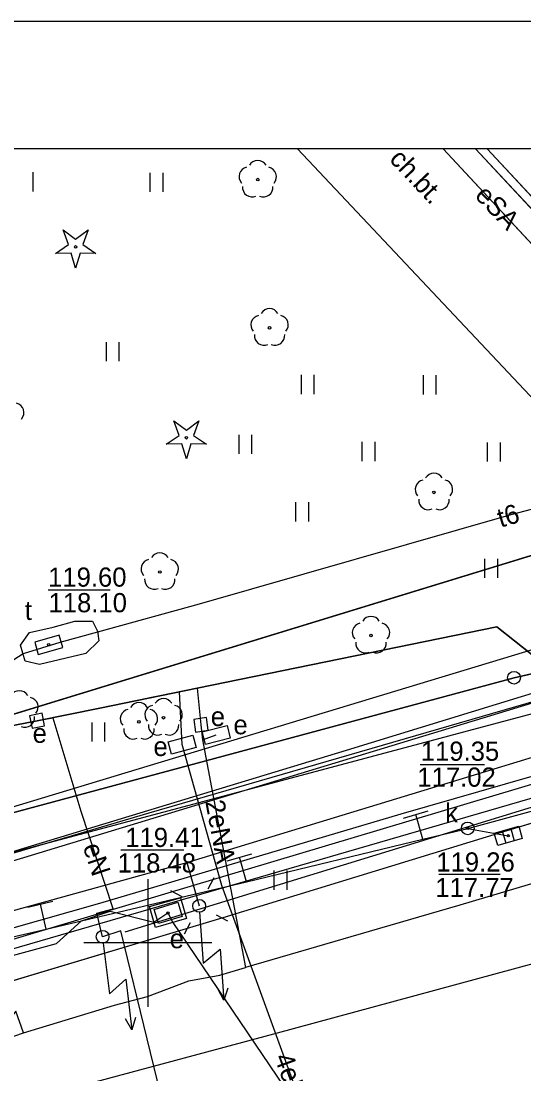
# Model space of a CAD drawing. Extents: x 6432121 to 6432331, y 5662538 to 5662686.
# Drawn here: x 6432145.04 to 6432164.71, y 5662644.88 to 5662686.05 of the extents above; entities that cross this region are included whole.
import ezdxf

# ---------------------------------------------------------------- set-up
doc = ezdxf.new("R2010")
doc.units = 0
for name, color, linetype in [('Warstwa 1', 7, 'Continuous'), ('Warstwa 10', 7, 'Continuous'), ('Warstwa 11', 7, 'Continuous'), ('Warstwa 12', 7, 'Continuous'), ('Warstwa 13', 7, 'Continuous'), ('Warstwa 14', 7, 'Continuous'), ('Warstwa 15', 7, 'Continuous'), ('Warstwa 16', 7, 'Continuous'), ('Warstwa 19', 7, 'Continuous'), ('Warstwa 2', 7, 'Continuous'), ('Warstwa 21', 7, 'Continuous'), ('Warstwa 35', 7, 'Continuous'), ('Warstwa 4', 7, 'Continuous'), ('Warstwa 40', 7, 'Continuous'), ('Warstwa 5', 7, 'Continuous'), ('Warstwa 6', 7, 'Continuous'), ('Warstwa 63', 7, 'Continuous'), ('Warstwa 8', 7, 'Continuous'), ('Warstwa 9', 7, 'Continuous')]:
    doc.layers.add(name, color=color, linetype=linetype)

msp = doc.modelspace()

# ---------------------------------------------------------------- linework, layer by layer
at = {"layer": 'Warstwa 1'}
for p, q in [((6432136.78, 5662656.51), (6432207.04, 5662678.03)), ((6432136.78, 5662656.51), (6432207.04, 5662678.03)), ((6432164.325, 5662660.371), (6432183.398, 5662664.76)), ((6432164.325, 5662660.371), (6432183.398, 5662664.76)), ((6432136.954, 5662653.004), (6432164.325, 5662660.371)), ((6432136.954, 5662653.004), (6432164.325, 5662660.371))]:
    msp.add_line(p, q, dxfattribs=at)
at = {"layer": 'Warstwa 10'}
for points in [[(6432178.835, 5662663.483), (6432175.942, 5662663.535), (6432175.535, 5662666.115), (6432173.894, 5662667.86), (6432171.424, 5662670.517), (6432168.955, 5662673.173), (6432167.819, 5662674.322), (6432163.861, 5662678.574), (6432161.552, 5662681.053)], [(6432125.976, 5662657.54), (6432137.66, 5662651.5), (6432142.32, 5662652.91), (6432165.05, 5662658.98), (6432185.52, 5662663.77), (6432211.24, 5662670.73), (6432230.88, 5662676.21), (6432235.66, 5662674.65)], [(6432131.308, 5662649.588), (6432139.85, 5662652.075), (6432150.053, 5662655.09), (6432168.31, 5662660.386), (6432178.835, 5662663.483)]]:
    msp.add_lwpolyline(points, dxfattribs=at)
for points in [[(6432146.392, 5662676.965), (6432146.894, 5662677.312), (6432146.692, 5662677.888), (6432147.177, 5662677.518), (6432147.662, 5662677.888), (6432147.46, 5662677.312), (6432147.962, 5662676.965), (6432147.352, 5662676.979), (6432147.177, 5662676.395), (6432147.002, 5662676.979)], [(6432150.722, 5662669.502), (6432151.224, 5662669.849), (6432151.022, 5662670.425), (6432151.507, 5662670.055), (6432151.992, 5662670.425), (6432151.79, 5662669.849), (6432152.292, 5662669.502), (6432151.682, 5662669.516), (6432151.507, 5662668.932), (6432151.332, 5662669.516)]]:
    msp.add_lwpolyline(points, close=True, dxfattribs=at)
for centre, radius in [((6432147.177, 5662677.22), 0.05), ((6432151.507, 5662669.757), 0.05), ((6432164.325, 5662660.371), 0.25)]:
    msp.add_circle(centre, radius, dxfattribs=at)
at = {"layer": 'Warstwa 11'}
msp.add_lwpolyline([(6432150.07, 5662651.42), (6432151.28, 5662651.76), (6432151.51, 5662650.95), (6432150.3, 5662650.6)], close=True, dxfattribs=at)
for centre in [(6432154.3, 5662679.854), (6432154.763, 5662674.056), (6432161.192, 5662667.62), (6432150.469, 5662664.509), (6432158.73, 5662662.022), (6432149.653, 5662658.65), (6432150.615, 5662658.808)]:
    msp.add_circle(centre, 0.05, dxfattribs=at)
for centre, start, end in [((6432154.3, 5662680.229), 30.1471, 149.8529), ((6432153.943, 5662679.97), 102.1471, 221.8529), ((6432154.657, 5662679.97), 318.1471, 77.8529), ((6432154.08, 5662679.551), 174.1471, 293.8529), ((6432154.52, 5662679.551), 246.1471, 5.8529), ((6432154.763, 5662674.431), 30.1471, 149.8529), ((6432154.406, 5662674.172), 102.1471, 221.8529), ((6432155.12, 5662674.172), 318.1471, 77.8529), ((6432154.543, 5662673.753), 174.1471, 293.8529), ((6432154.983, 5662673.753), 246.1471, 5.8529), ((6432144.781, 5662670.74), 318.1471, 77.8529), ((6432161.192, 5662667.995), 30.1471, 149.8529), ((6432160.835, 5662667.736), 102.1471, 221.8529), ((6432161.549, 5662667.736), 318.1471, 77.8529), ((6432160.972, 5662667.317), 174.1471, 293.8529), ((6432161.412, 5662667.317), 246.1471, 5.8529), ((6432150.469, 5662664.884), 30.1471, 149.8529), ((6432150.112, 5662664.625), 102.1471, 221.8529), ((6432150.826, 5662664.625), 318.1471, 77.8529), ((6432150.249, 5662664.206), 174.1471, 293.8529), ((6432150.689, 5662664.206), 246.1471, 5.8529), ((6432158.373, 5662662.138), 102.1471, 221.8529), ((6432158.73, 5662662.397), 30.1471, 149.8529), ((6432159.087, 5662662.138), 318.1471, 77.8529), ((6432158.51, 5662661.719), 174.1471, 293.8529), ((6432158.95, 5662661.719), 246.1471, 5.8529), ((6432144.978, 5662659.491), 30.1471, 149.8529), ((6432145.335, 5662659.232), 318.1471, 77.8529), ((6432150.615, 5662659.183), 30.1471, 149.8529), ((6432149.296, 5662658.766), 102.1471, 221.8529), ((6432149.653, 5662659.025), 30.1471, 149.8529), ((6432150.258, 5662658.924), 102.1471, 221.8529), ((6432150.01, 5662658.766), 318.1471, 77.8529), ((6432150.972, 5662658.924), 318.1471, 77.8529), ((6432145.198, 5662658.813), 246.1471, 5.8529), ((6432149.433, 5662658.347), 174.1471, 293.8529), ((6432149.873, 5662658.347), 246.1471, 5.8529), ((6432150.395, 5662658.505), 174.1471, 293.8529), ((6432150.835, 5662658.505), 246.1471, 5.8529)]:
    msp.add_arc(centre, 0.375, start, end, dxfattribs=at)
at = {"layer": 'Warstwa 12'}
for points in [[(6432210.47, 5662681.053), (6432205.055, 5662673.029), (6432204.2, 5662671.738), (6432181.234, 5662664.72), (6432157.763, 5662657.531), (6432142.635, 5662652.934), (6432138.113, 5662652.263), (6432131.596, 5662652.74), (6432125.976, 5662654.881)], [(6432252.82, 5662681.053), (6432221.047, 5662671.933), (6432138.764, 5662648.032), (6432132.495, 5662646.498), (6432126.708, 5662647.568), (6432125.976, 5662647.734)], [(6432236.687, 5662681.053), (6432236.179, 5662680.268), (6432235.997, 5662679.964), (6432233.762, 5662674.712), (6432226.676, 5662672.867), (6432218.17, 5662670.615), (6432210.443, 5662668.5), (6432204.363, 5662665.144), (6432201.056, 5662664.395), (6432197.485, 5662663.542), (6432196.233, 5662663.213), (6432189.469, 5662661.315), (6432178.042, 5662658.146), (6432174.146, 5662657.07), (6432174.002, 5662656.976), (6432170.36, 5662653.903), (6432162.21, 5662651.482), (6432158.665, 5662650.451), (6432153.815, 5662649.037)], [(6432161.551, 5662681.053), (6432167.819, 5662674.322), (6432168.955, 5662673.173), (6432173.894, 5662667.86), (6432175.535, 5662666.115), (6432175.942, 5662663.535), (6432176.507, 5662663.465), (6432178.7, 5662662.668), (6432179.059, 5662662.663), (6432183.548, 5662663.582), (6432184.625, 5662663.866), (6432192.37, 5662666.167), (6432200.892, 5662668.754), (6432210.964, 5662671.473), (6432222.171, 5662674.51), (6432232.177, 5662677.188), (6432233.223, 5662677.473), (6432238.797, 5662677.192), (6432240.154, 5662672.977), (6432241.644, 5662668.194), (6432242.191, 5662665.717), (6432243.645, 5662658.765)], [(6432126.82, 5662648.145), (6432127.178, 5662648.008), (6432131.097, 5662647.505), (6432133.122, 5662647.201), (6432135.028, 5662647.845), (6432148.121, 5662651.554), (6432159.913, 5662655.046), (6432176.332, 5662659.768), (6432190.085, 5662663.807), (6432202.171, 5662667.26), (6432216.316, 5662671.31), (6432225.518, 5662674.016), (6432231.508, 5662675.69), (6432243.068, 5662679.006)], [(6432129.02, 5662644.49), (6432128.8, 5662645.29), (6432133.76, 5662648.23), (6432151.52, 5662653.14), (6432168.26, 5662658.24), (6432174.11, 5662659.65), (6432182.72, 5662662.19), (6432184.64, 5662664.15), (6432186.13, 5662664.58), (6432196.49, 5662667.42), (6432210.64, 5662671.11), (6432218.98, 5662673.5), (6432219.48, 5662674.07), (6432230.96, 5662676.8), (6432232.45, 5662677.97)], [(6432183.557, 5662671.545), (6432183.032, 5662671.665), (6432164.195, 5662666.743), (6432152.012, 5662663.254), (6432148.033, 5662662.16), (6432146.555, 5662661.756), (6432145.118, 5662661.304), (6432143.977, 5662660.583), (6432141.306, 5662658.483), (6432136.493, 5662654.9), (6432135.237, 5662654.58)], [(6432125.976, 5662645.74), (6432131.623, 5662647.083), (6432138.492, 5662648.808), (6432146.028, 5662650.541), (6432153.864, 5662652.39), (6432160.763, 5662654.062), (6432162.516, 5662654.48), (6432167.591, 5662655.857), (6432175.21, 5662658.015), (6432175.71, 5662658.12), (6432181.929, 5662659.868), (6432191.24, 5662662.505), (6432195.372, 5662663.644), (6432202.44, 5662665.619), (6432204.153, 5662666.037), (6432209.479, 5662667.515)], [(6432174.2, 5662621.336), (6432172.215, 5662629.789), (6432170.198, 5662638.637), (6432167.998, 5662648.227), (6432166.026, 5662656.887), (6432165.031, 5662661.271), (6432163.647, 5662662.364), (6432151.934, 5662659.962), (6432148.12, 5662659.18), (6432145.67, 5662658.69), (6432137.503, 5662657.111), (6432126.885, 5662655.041), (6432125.976, 5662654.773)], [(6432151.934, 5662659.962), (6432163.647, 5662662.364), (6432165.031, 5662661.271), (6432166.026, 5662656.887), (6432167.998, 5662648.227), (6432170.198, 5662638.637), (6432172.215, 5662629.789), (6432174.2, 5662621.336), (6432174.764, 5662618.709), (6432176.004, 5662617.499), (6432181.388, 5662615.664), (6432187.493, 5662613.63), (6432194.563, 5662611.29), (6432209.024, 5662605.561), (6432218.668, 5662601.72), (6432230.17, 5662597.186), (6432236.4, 5662594.702), (6432238.551, 5662593.742), (6432242.89, 5662591.993), (6432244.915, 5662591.158), (6432249.823, 5662589.199), (6432255.518, 5662586.99), (6432264.175, 5662583.483)], [(6432125.976, 5662654.773), (6432126.885, 5662655.041), (6432137.503, 5662657.111), (6432145.67, 5662658.69), (6432148.12, 5662659.18), (6432151.934, 5662659.962)], [(6432151.934, 5662659.962), (6432152.08, 5662658.53), (6432152.145, 5662657.949), (6432153.815, 5662649.037)], [(6432151.34, 5662657.76), (6432151.24, 5662659.82), (6432150.08, 5662659.582)], [(6432148.23, 5662650.24), (6432148.01, 5662651.17), (6432148.65, 5662651.33), (6432147.39, 5662655.14), (6432146.3, 5662658.79), (6432145.67, 5662658.69)], [(6432152.145, 5662657.949), (6432152.677, 5662658.133)], [(6432156.85, 5662640.71), (6432156.65, 5662641.92), (6432152.9, 5662652.25), (6432151.34, 5662657.76)], [(6432162.516, 5662654.48), (6432164.1, 5662654.19)], [(6432151.52, 5662653.14), (6432152.01, 5662651.45)], [(6432133.196, 5662651.358), (6432133.69, 5662651), (6432136.76, 5662647.94), (6432137.86, 5662647.64), (6432146.43, 5662649.98), (6432147.41, 5662650.87), (6432148.53, 5662651.24), (6432150.24, 5662650.81), (6432150.789, 5662651.182), (6432150.98, 5662650.8), (6432157.09, 5662641.77), (6432157.164, 5662641.54), (6432157.24, 5662641.31), (6432157.46, 5662640.34), (6432160.26, 5662641.26), (6432160.38, 5662640.8), (6432157.53, 5662639.86), (6432157.37, 5662640.31), (6432157.46, 5662640.34), (6432157.37, 5662640.31)], [(6432152.04, 5662637.8), (6432148.94, 5662650.48), (6432148.23, 5662650.24)], [(6432129.02, 5662639.4), (6432133.974, 5662640.752), (6432144.983, 5662643.78), (6432154.924, 5662646.445), (6432166.756, 5662649.659), (6432168.881, 5662650.259)], [(6432145.136, 5662646.486), (6432148.697, 5662647.566), (6432149.986, 5662647.906), (6432151.611, 5662648.52), (6432152.815, 5662648.745), (6432153.815, 5662649.037)], [(6432145.136, 5662646.486), (6432144.836, 5662647.338), (6432144.09, 5662646.38), (6432141.21, 5662645.36), (6432140.72, 5662644.96), (6432138.53, 5662644.35), (6432137.62, 5662644.27), (6432133.51, 5662643.2), (6432132.05, 5662643.27), (6432131.71, 5662643.55), (6432131.63, 5662643.81), (6432131.34, 5662643.72), (6432130.131, 5662642.866), (6432137.179, 5662643.754), (6432138.849, 5662644.327), (6432145.136, 5662646.486)]]:
    msp.add_lwpolyline(points, dxfattribs=at)
at = {"layer": 'Warstwa 14'}
for p, q in [((6432146.102, 5662663.808), (6432148.525, 5662663.808)), ((6432160.65, 5662656.977), (6432163.169, 5662656.977)), ((6432151.411, 5662653.634), (6432148.942, 5662653.634)), ((6432163.778, 5662652.672), (6432161.386, 5662652.672))]:
    msp.add_line(p, q, dxfattribs=at)
for centre in [(6432146.123, 5662661.662), (6432146.123, 5662661.662), (6432162.516, 5662654.48), (6432162.516, 5662654.48), (6432164.1, 5662654.19), (6432150.795, 5662651.175)]:
    msp.add_circle(centre, 0.045, dxfattribs=at)
at = {"layer": 'Warstwa 16'}
msp.add_lwpolyline([(6432145.375, 5662662.14), (6432146.303, 5662662.345), (6432147.141, 5662662.587), (6432147.836, 5662662.579), (6432148.027, 5662662.199), (6432148.09, 5662661.821), (6432147.57, 5662661.324), (6432145.76, 5662660.889), (6432145.202, 5662661.021), (6432145.015, 5662661.652)], close=True, dxfattribs=at)
at = {"layer": 'Warstwa 19'}
for p, q in [((6432160.008, 5662654.886), (6432160.969, 5662655.161)), ((6432160.763, 5662654.062), (6432160.488, 5662655.024)), ((6432153.105, 5662653.211), (6432154.066, 5662653.49)), ((6432153.864, 5662652.39), (6432153.585, 5662653.35)), ((6432145.313, 5662651.4), (6432146.286, 5662651.629)), ((6432146.028, 5662650.541), (6432145.799, 5662651.515))]:
    msp.add_line(p, q, dxfattribs=at)
at = {"layer": 'Warstwa 2'}
for points in [[(6432162.823, 5662681.053), (6432168.816, 5662674.622), (6432170.62, 5662676.193), (6432170.39, 5662676.444), (6432168.855, 5662675.061), (6432163.274, 5662681.053)], [(6432204.57, 5662666.49), (6432179.48, 5662659.74), (6432149.1, 5662650.42)]]:
    msp.add_lwpolyline(points, dxfattribs=at)
msp.add_circle((6432152.01, 5662651.45), 0.25, dxfattribs=at)
at = {"layer": 'Warstwa 21'}
for points in [[(6432152.131, 5662658.252), (6432153.1, 5662658.499), (6432153.223, 5662658.014), (6432152.254, 5662657.767), (6432152.131, 5662658.252)], [(6432150.792, 5662657.871), (6432151.757, 5662658.132), (6432151.888, 5662657.649), (6432150.923, 5662657.388), (6432150.792, 5662657.871)]]:
    msp.add_lwpolyline(points, dxfattribs=at)
at = {"layer": 'Warstwa 35'}
for points in [[(6432145.474, 5662658.396), (6432145.964, 5662658.494), (6432145.866, 5662658.984), (6432145.376, 5662658.886)], [(6432151.869, 5662658.246), (6432152.364, 5662658.319), (6432152.291, 5662658.814), (6432151.796, 5662658.741)]]:
    msp.add_lwpolyline(points, close=True, dxfattribs=at)
at = {"layer": 'Warstwa 4'}
for p, q in [((6432163.863, 5662654.382), (6432164.001, 5662653.902)), ((6432164.199, 5662654.478), (6432164.337, 5662653.998))]:
    msp.add_line(p, q, dxfattribs=at)
for points in [[(6432146.537, 5662662.037), (6432145.574, 5662661.768), (6432145.709, 5662661.287), (6432146.672, 5662661.556)], [(6432163.551, 5662654.293), (6432164.512, 5662654.568), (6432164.649, 5662654.087), (6432163.688, 5662653.812)], [(6432150.25, 5662651.31), (6432151.17, 5662651.59), (6432151.34, 5662651.04), (6432150.42, 5662650.76)]]:
    msp.add_lwpolyline(points, close=True, dxfattribs=at)
for points in [[(6432152.359, 5662652.114), (6432152.592, 5662652.556)], [(6432151.346, 5662651.799), (6432150.904, 5662652.032)], [(6432152.674, 5662651.101), (6432153.116, 5662650.868)], [(6432151.661, 5662650.786), (6432151.428, 5662650.344)]]:
    msp.add_lwpolyline(points, dxfattribs=at)
for centre in [(6432162.516, 5662654.48), (6432152.01, 5662651.45)]:
    msp.add_circle(centre, 0.25, dxfattribs=at)
at = {"layer": 'Warstwa 40'}
for points in [[(6432152.028, 5662651.201), (6432152.168, 5662649.206), (6432152.831, 5662649.754), (6432152.972, 5662647.758)], [(6432148.26, 5662649.992), (6432148.5, 5662648.006), (6432149.135, 5662648.587), (6432149.375, 5662646.601)], [(6432153.135, 5662648.231), (6432152.972, 5662647.758), (6432152.744, 5662648.204)], [(6432149.514, 5662647.081), (6432149.375, 5662646.601), (6432149.126, 5662647.034)]]:
    msp.add_lwpolyline(points, dxfattribs=at)
for centre in [(6432152.01, 5662651.45), (6432148.23, 5662650.24)]:
    msp.add_circle(centre, 0.25, dxfattribs=at)
at = {"layer": 'Warstwa 5'}
for p, q in [((6432155.849, 5662681.053), (6432165.149, 5662671.191)), ((6432145.515, 5662679.388), (6432145.515, 5662680.138)), ((6432150.097, 5662679.372), (6432150.097, 5662680.122)), ((6432150.597, 5662679.372), (6432150.597, 5662680.122)), ((6432148.382, 5662672.751), (6432148.382, 5662673.501)), ((6432148.882, 5662672.751), (6432148.882, 5662673.501)), ((6432156.011, 5662671.463), (6432156.011, 5662672.213)), ((6432156.511, 5662671.463), (6432156.511, 5662672.213)), ((6432160.783, 5662671.45), (6432160.783, 5662672.2)), ((6432161.283, 5662671.45), (6432161.283, 5662672.2)), ((6432153.574, 5662669.124), (6432153.574, 5662669.874)), ((6432154.074, 5662669.124), (6432154.074, 5662669.874)), ((6432158.387, 5662668.844), (6432158.387, 5662669.594)), ((6432158.887, 5662668.844), (6432158.887, 5662669.594)), ((6432163.292, 5662668.828), (6432163.292, 5662669.578)), ((6432163.792, 5662668.828), (6432163.792, 5662669.578)), ((6432127.12, 5662644.89), (6432204.32, 5662667.93)), ((6432155.796, 5662666.484), (6432155.796, 5662667.234)), ((6432156.296, 5662666.484), (6432156.296, 5662667.234)), ((6432163.187, 5662664.273), (6432163.187, 5662665.023)), ((6432163.687, 5662664.273), (6432163.687, 5662665.023)), ((6432134.72, 5662652.29), (6432166.52, 5662661.926)), ((6432147.82, 5662657.873), (6432147.82, 5662658.623)), ((6432148.32, 5662657.873), (6432148.32, 5662658.623)), ((6432164.06, 5662654.4), (6432171.72, 5662656.75)), ((6432152.95, 5662651), (6432164.06, 5662654.4)), ((6432154.947, 5662652.079), (6432154.947, 5662652.829)), ((6432155.447, 5662652.079), (6432155.447, 5662652.829)), ((6432142.55, 5662647.88), (6432152.95, 5662651))]:
    msp.add_line(p, q, dxfattribs=at)
at = {"layer": 'Warstwa 6'}
for points in [[(6432139.86, 5662681.053), (6432132.84, 5662660.45), (6432136.78, 5662656.51), (6432207.04, 5662678.03), (6432217.416, 5662681.053)], [(6432217.416, 5662681.053), (6432207.04, 5662678.03), (6432136.78, 5662656.51), (6432134.43, 5662655.74), (6432136.954, 5662653.004), (6432164.325, 5662660.371), (6432183.398, 5662664.76), (6432232.544, 5662677.413), (6432235.366, 5662681.053)], [(6432128.41, 5662643.62), (6432142.55, 5662647.88), (6432152.95, 5662651), (6432164.06, 5662654.4), (6432171.72, 5662656.75)]]:
    msp.add_lwpolyline(points, dxfattribs=at)
msp.add_lwpolyline([(6432234.842, 5662644.244), (6432245.39, 5662639.916), (6432244.087, 5662648.722), (6432241.262, 5662679.658), (6432232.544, 5662677.413), (6432183.398, 5662664.76), (6432164.325, 5662660.371), (6432136.954, 5662653.004), (6432141.907, 5662600.47), (6432147.05, 5662605.45), (6432164.332, 5662622.19), (6432166.394, 5662623.975)], close=True, dxfattribs=at)
at = {"layer": 'Warstwa 63'}
for p, q in [((6432150, 5662652.5), (6432150, 5662647.5)), ((6432152.5, 5662650), (6432147.5, 5662650))]:
    msp.add_line(p, q, dxfattribs=at)
for points in [[(6432120.976, 5662686.053), (6432330.976, 5662686.053), (6432330.976, 5662537.553), (6432120.976, 5662537.553)], [(6432125.976, 5662556.053), (6432325.976, 5662556.053), (6432325.976, 5662681.053), (6432125.976, 5662681.053)]]:
    msp.add_lwpolyline(points, close=True, dxfattribs=at)
at = {"layer": 'Warstwa 8'}
for p, q in [((6432164.06, 5662654.4), (6432171.72, 5662656.75)), ((6432152.95, 5662651), (6432164.06, 5662654.4)), ((6432142.55, 5662647.88), (6432152.95, 5662651))]:
    msp.add_line(p, q, dxfattribs=at)
at = {"layer": 'Warstwa 9'}
for p, q in [((6432155.849, 5662681.053), (6432165.149, 5662671.191)), ((6432162.823, 5662681.053), (6432168.816, 5662674.622)), ((6432163.274, 5662681.053), (6432168.855, 5662675.061)), ((6432127.12, 5662644.89), (6432204.32, 5662667.93)), ((6432134.72, 5662652.29), (6432166.52, 5662661.926)), ((6432138.22, 5662651.24), (6432169.53, 5662660.76)), ((6432138.22, 5662651.24), (6432169.53, 5662660.76))]:
    msp.add_line(p, q, dxfattribs=at)

# ---------------------------------------------------------------- texts
at = {"layer": 'Warstwa 11'}
msp.add_text('eSA', height=0.75, rotation=313.66, dxfattribs=at).set_placement((6432162.755, 5662679.195))
at = {"layer": 'Warstwa 13'}
for s, rotation, p in [('t6', 16.4496, (6432163.8, 5662666.236)), ('2eNA', 280.4628, (6432152.247, 5662655.525)), ('eN', 288.3009, (6432147.448, 5662653.769)), ('4eN', 289.951, (6432154.939, 5662645.532))]:
    msp.add_text(s, height=0.75, rotation=rotation, dxfattribs=at).set_placement(p)
at = {"layer": 'Warstwa 14'}
for s, p in [('118.10', (6432146.116, 5662662.933)), ('117.02', (6432160.544, 5662656.111)), ('118.48', (6432148.817, 5662652.754)), ('117.77', (6432161.247, 5662651.792))]:
    msp.add_text(s, height=0.75, dxfattribs=at).set_placement(p)
at = {"layer": 'Warstwa 15'}
for s, p in [('119.60', (6432146.1, 5662663.933)), ('119.35', (6432160.679, 5662657.125)), ('119.41', (6432149.117, 5662653.754)), ('119.26', (6432161.286, 5662652.792))]:
    msp.add_text(s, height=0.75, dxfattribs=at).set_placement(p)
at = {"layer": 'Warstwa 21'}
for p in [(6432153.35, 5662658.16), (6432150.22, 5662657.31)]:
    msp.add_text('e', height=0.75, dxfattribs=at).set_placement(p)
at = {"layer": 'Warstwa 35'}
for p in [(6432152.462, 5662658.482), (6432145.495, 5662657.827)]:
    msp.add_text('e', height=0.75, dxfattribs=at).set_placement(p)
at = {"layer": 'Warstwa 5'}
for s, p in [('t', (6432145.189, 5662662.631)), ('k', (6432161.631, 5662654.712)), ('e', (6432150.856, 5662649.793))]:
    msp.add_text(s, height=0.75, dxfattribs=at).set_placement(p)
at = {"layer": 'Warstwa 9'}
msp.add_text('ch.bt.', height=0.75, rotation=313.3162, dxfattribs=at).set_placement((6432159.412, 5662680.619))

doc.saveas('drawing.dxf')
